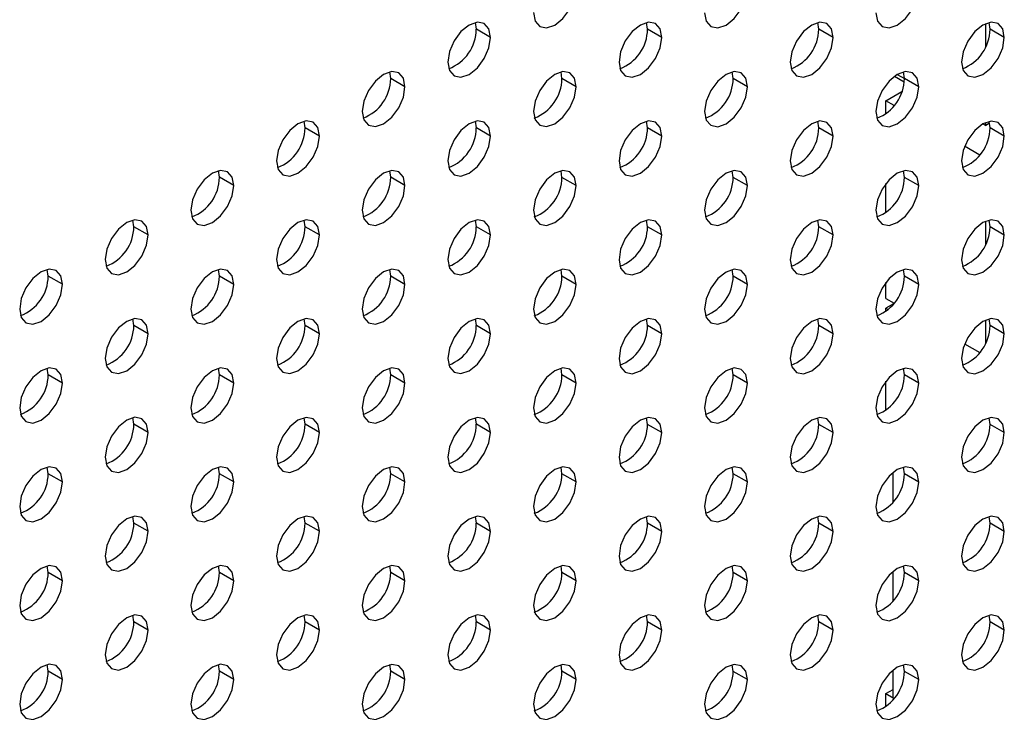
# Model space of a CAD drawing. Header units: millimetres. Extents: x 0 to 1118, y 0 to 864.
# Tile 410 of 438: x 1037.46 to 1042.34, y 696.25 to 699.69. Entities that reach past the tile are written whole.
import ezdxf

# ---------------------------------------------------------------- set-up
doc = ezdxf.new("R2010")
doc.units = ezdxf.units.MM

msp = doc.modelspace()

# ---------------------------------------------------------------- linework, layer by layer
at = {"color": 7, "linetype": 'Continuous', "lineweight": 25}
for p, q in [((1039.7217, 699.6407), (1039.7171, 699.6736)), ((1040.5702, 699.6406), (1040.5656, 699.6736)), ((1041.4187, 699.6406), (1041.4141, 699.6735)), ((1042.246, 699.5547), (1042.246, 699.668)), ((1042.2672, 699.6405), (1042.2627, 699.6734)), ((1039.7924, 699.5999), (1039.7217, 699.6407)), ((1040.6409, 699.5998), (1040.5702, 699.6406)), ((1041.4894, 699.5997), (1041.4187, 699.6406)), ((1042.3379, 699.5997), (1042.2672, 699.6405)), ((1039.2974, 699.3958), (1039.2928, 699.4287)), ((1040.1459, 699.3957), (1040.1413, 699.4286)), ((1040.9944, 699.3956), (1040.9899, 699.4286)), ((1041.8074, 699.4158), (1041.843, 699.3953)), ((1041.843, 699.3956), (1041.8384, 699.4285)), ((1039.3681, 699.355), (1039.2974, 699.3958)), ((1040.2166, 699.3549), (1040.1459, 699.3957)), ((1041.0652, 699.3548), (1040.9944, 699.3956)), ((1041.7941, 699.4072), (1041.8421, 699.3794)), ((1041.9137, 699.3547), (1041.843, 699.3956)), ((1041.751, 699.285), (1041.8306, 699.331)), ((1041.792, 699.2614), (1041.751, 699.285)), ((1041.751, 699.2211), (1041.751, 699.285)), ((1038.8731, 699.1509), (1038.8686, 699.1838)), ((1039.7217, 699.1508), (1039.7171, 699.1837)), ((1040.5702, 699.1507), (1040.5656, 699.1836)), ((1041.4187, 699.1506), (1041.4141, 699.1836)), ((1042.2317, 699.1709), (1042.246, 699.1626)), ((1042.246, 699.1626), (1042.246, 699.1781)), ((1042.2651, 699.1736), (1042.246, 699.1626)), ((1042.2672, 699.1506), (1042.2627, 699.1835)), ((1038.9438, 699.1101), (1038.8731, 699.1509)), ((1039.7924, 699.11), (1039.7217, 699.1508)), ((1040.6409, 699.1099), (1040.5702, 699.1507)), ((1041.4894, 699.1098), (1041.4187, 699.1506)), ((1042.3379, 699.1097), (1042.2672, 699.1506)), ((1042.2163, 699.0165), (1042.1412, 699.0598)), ((1038.4489, 698.906), (1038.4443, 698.9389)), ((1039.2974, 698.9059), (1039.2928, 698.9388)), ((1040.1459, 698.9058), (1040.1413, 698.9387)), ((1040.9944, 698.9057), (1040.9899, 698.9386)), ((1041.843, 698.9056), (1041.8384, 698.9386)), ((1038.5196, 698.8651), (1038.4489, 698.906)), ((1039.3681, 698.8651), (1039.2974, 698.9059)), ((1040.2166, 698.865), (1040.1459, 698.9058)), ((1041.0652, 698.8649), (1040.9944, 698.9057)), ((1041.751, 698.7312), (1041.751, 698.8745)), ((1041.9137, 698.8648), (1041.843, 698.9056)), ((1038.0246, 698.661), (1038.02, 698.694)), ((1038.8731, 698.6609), (1038.8686, 698.6939)), ((1039.7217, 698.6609), (1039.7171, 698.6938)), ((1040.5702, 698.6608), (1040.5656, 698.6937)), ((1041.4187, 698.6607), (1041.4141, 698.6936)), ((1042.246, 698.5749), (1042.246, 698.6881)), ((1042.2672, 698.6606), (1042.2627, 698.6936)), ((1038.0953, 698.6202), (1038.0246, 698.661)), ((1038.9438, 698.6201), (1038.8731, 698.6609)), ((1039.7924, 698.62), (1039.7217, 698.6609)), ((1040.6409, 698.62), (1040.5702, 698.6608)), ((1041.4894, 698.6199), (1041.4187, 698.6607)), ((1042.3379, 698.6198), (1042.2672, 698.6606)), ((1037.6003, 698.4161), (1037.5958, 698.449)), ((1038.4489, 698.416), (1038.4443, 698.449)), ((1039.2974, 698.4159), (1039.2928, 698.4489)), ((1040.1459, 698.4159), (1040.1413, 698.4488)), ((1040.9944, 698.4158), (1040.9899, 698.4487)), ((1041.843, 698.4157), (1041.8384, 698.4486)), ((1037.671, 698.3753), (1037.6003, 698.4161)), ((1038.5196, 698.3752), (1038.4489, 698.416)), ((1039.3681, 698.3751), (1039.2974, 698.4159)), ((1040.2166, 698.375), (1040.1459, 698.4159)), ((1041.0652, 698.375), (1040.9944, 698.4158)), ((1041.9137, 698.3749), (1041.843, 698.4157)), ((1041.751, 698.3052), (1041.751, 698.3846)), ((1041.751, 698.3052), (1041.792, 698.2816)), ((1041.7893, 698.2783), (1041.751, 698.2562)), ((1041.751, 698.2562), (1041.7619, 698.2499)), ((1041.751, 698.2413), (1041.751, 698.2562)), ((1038.0246, 698.1711), (1038.02, 698.204)), ((1038.8731, 698.171), (1038.8686, 698.204)), ((1039.7217, 698.1709), (1039.7171, 698.2039)), ((1040.5702, 698.1709), (1040.5656, 698.2038)), ((1041.4187, 698.1708), (1041.4141, 698.2037)), ((1042.246, 698.085), (1042.246, 698.1982)), ((1042.2672, 698.1707), (1042.2627, 698.2036)), ((1038.0953, 698.1303), (1038.0246, 698.1711)), ((1038.9438, 698.1302), (1038.8731, 698.171)), ((1039.7924, 698.1301), (1039.7217, 698.1709)), ((1040.6409, 698.13), (1040.5702, 698.1709)), ((1041.4894, 698.13), (1041.4187, 698.1708)), ((1042.3379, 698.1299), (1042.2672, 698.1707)), ((1042.1412, 698.0799), (1042.2163, 698.0366)), ((1037.6003, 697.9262), (1037.5958, 697.9591)), ((1038.4489, 697.9261), (1038.4443, 697.959)), ((1039.2974, 697.926), (1039.2928, 697.959)), ((1040.1459, 697.9259), (1040.1413, 697.9589)), ((1040.9944, 697.9259), (1040.9899, 697.9588)), ((1041.843, 697.9258), (1041.8384, 697.9587)), ((1037.671, 697.8854), (1037.6003, 697.9262)), ((1038.5196, 697.8853), (1038.4489, 697.9261)), ((1039.3681, 697.8852), (1039.2974, 697.926)), ((1040.2166, 697.8851), (1040.1459, 697.9259)), ((1041.0652, 697.885), (1040.9944, 697.9259)), ((1041.9137, 697.885), (1041.843, 697.9258)), ((1041.751, 697.7513), (1041.751, 697.8947)), ((1038.0246, 697.6812), (1038.02, 697.7141)), ((1038.8731, 697.6811), (1038.8686, 697.714)), ((1039.7217, 697.681), (1039.7171, 697.7139)), ((1040.5702, 697.6809), (1040.5656, 697.7139)), ((1041.4187, 697.6809), (1041.4141, 697.7138)), ((1042.2672, 697.6808), (1042.2627, 697.7137)), ((1038.0953, 697.6404), (1038.0246, 697.6812)), ((1038.9438, 697.6403), (1038.8731, 697.6811)), ((1039.7924, 697.6402), (1039.7217, 697.681)), ((1040.6409, 697.6401), (1040.5702, 697.6809)), ((1041.4894, 697.64), (1041.4187, 697.6809)), ((1042.3379, 697.64), (1042.2672, 697.6808)), ((1037.6003, 697.4363), (1037.5958, 697.4692)), ((1038.4489, 697.4362), (1038.4443, 697.4691)), ((1039.2974, 697.4361), (1039.2928, 697.469)), ((1040.1459, 697.436), (1040.1413, 697.4689)), ((1040.9944, 697.4359), (1040.9899, 697.4689)), ((1041.843, 697.4359), (1041.8384, 697.4688)), ((1037.671, 697.3954), (1037.6003, 697.4363)), ((1038.5196, 697.3954), (1038.4489, 697.4362)), ((1039.3681, 697.3953), (1039.2974, 697.4361)), ((1040.2166, 697.3952), (1040.1459, 697.436)), ((1041.0652, 697.3951), (1040.9944, 697.4359)), ((1041.7864, 697.2949), (1041.7864, 697.4416)), ((1041.9137, 697.395), (1041.843, 697.4359)), ((1038.0246, 697.1913), (1038.02, 697.2242)), ((1038.8731, 697.1912), (1038.8686, 697.2241)), ((1039.7217, 697.1911), (1039.7171, 697.224)), ((1040.5702, 697.191), (1040.5656, 697.2239)), ((1041.4187, 697.1909), (1041.4141, 697.2239)), ((1042.2672, 697.1909), (1042.2627, 697.2238)), ((1038.0953, 697.1504), (1038.0246, 697.1913)), ((1038.9438, 697.1504), (1038.8731, 697.1912)), ((1039.7924, 697.1503), (1039.7217, 697.1911)), ((1040.6409, 697.1502), (1040.5702, 697.191)), ((1041.4894, 697.1501), (1041.4187, 697.1909)), ((1042.3379, 697.15), (1042.2672, 697.1909)), ((1037.6003, 696.9463), (1037.5958, 696.9793)), ((1038.4489, 696.9463), (1038.4443, 696.9792)), ((1039.2974, 696.9462), (1039.2928, 696.9791)), ((1040.1459, 696.9461), (1040.1413, 696.979)), ((1040.9944, 696.946), (1040.9899, 696.9789)), ((1041.843, 696.9459), (1041.8384, 696.9789)), ((1037.671, 696.9055), (1037.6003, 696.9463)), ((1038.5196, 696.9054), (1038.4489, 696.9463)), ((1039.3681, 696.9054), (1039.2974, 696.9462)), ((1040.2166, 696.9053), (1040.1459, 696.9461)), ((1041.0652, 696.9052), (1040.9944, 696.946)), ((1041.7864, 696.805), (1041.7864, 696.9516)), ((1041.9137, 696.9051), (1041.843, 696.9459)), ((1038.0246, 696.7013), (1038.02, 696.7343)), ((1038.8731, 696.7013), (1038.8686, 696.7342)), ((1039.7217, 696.7012), (1039.7171, 696.7341)), ((1040.5702, 696.7011), (1040.5656, 696.734)), ((1041.4187, 696.701), (1041.4141, 696.7339)), ((1042.2672, 696.7009), (1042.2627, 696.7339)), ((1038.0953, 696.6605), (1038.0246, 696.7013)), ((1038.9438, 696.6604), (1038.8731, 696.7013)), ((1039.7924, 696.6604), (1039.7217, 696.7012)), ((1040.6409, 696.6603), (1040.5702, 696.7011)), ((1041.4894, 696.6602), (1041.4187, 696.701)), ((1042.3379, 696.6601), (1042.2672, 696.7009)), ((1037.6003, 696.4564), (1037.5958, 696.4893)), ((1038.4489, 696.4563), (1038.4443, 696.4893)), ((1039.2974, 696.4562), (1039.2928, 696.4892)), ((1040.1459, 696.4562), (1040.1413, 696.4891)), ((1040.9944, 696.4561), (1040.9899, 696.489)), ((1041.843, 696.456), (1041.8384, 696.4889)), ((1037.671, 696.4156), (1037.6003, 696.4564)), ((1038.5196, 696.4155), (1038.4489, 696.4563)), ((1039.3681, 696.4154), (1039.2974, 696.4562)), ((1040.2166, 696.4153), (1040.1459, 696.4562)), ((1041.0652, 696.4153), (1040.9944, 696.4561)), ((1041.7864, 696.3251), (1041.7864, 696.4617)), ((1041.9137, 696.4152), (1041.843, 696.456)), ((1041.751, 696.3455), (1041.7864, 696.3659)), ((1041.751, 696.2816), (1041.751, 696.3455)), ((1041.751, 696.3455), (1041.7864, 696.3251))]:
    msp.add_line(p, q, dxfattribs=at)
at = {"color": 7, "linetype": 'Continuous', "lineweight": 25, "flags": 128}
for points in [[(1040.0045, 699.7224), (1040.0126, 699.6801), (1040.0356, 699.6537), (1040.07, 699.647), (1040.1106, 699.6611), (1040.1511, 699.6939), (1040.1856, 699.7403), (1040.2086, 699.7933), (1040.2166, 699.8448)], [(1040.853, 699.7223), (1040.8611, 699.6801), (1040.8841, 699.6536), (1040.9185, 699.6469), (1040.9591, 699.661), (1040.9997, 699.6938), (1041.0341, 699.7402), (1041.0571, 699.7932), (1041.0652, 699.8447)], [(1041.7015, 699.7222), (1041.7096, 699.68), (1041.7326, 699.6535), (1041.767, 699.6468), (1041.8076, 699.6609), (1041.8482, 699.6937), (1041.8826, 699.7401), (1041.9056, 699.7931), (1041.9137, 699.8447)], [(1039.7924, 699.5999), (1039.7843, 699.6421), (1039.7613, 699.6686), (1039.7269, 699.6753), (1039.6863, 699.6611), (1039.6457, 699.6284), (1039.6113, 699.582), (1039.5883, 699.529), (1039.5802, 699.4774)], [(1040.6409, 699.5998), (1040.6328, 699.642), (1040.6098, 699.6685), (1040.5754, 699.6752), (1040.5348, 699.6611), (1040.4942, 699.6283), (1040.4598, 699.5819), (1040.4368, 699.5289), (1040.4288, 699.4774)], [(1041.4894, 699.5997), (1041.4813, 699.6419), (1041.4584, 699.6684), (1041.4239, 699.6751), (1041.3834, 699.661), (1041.3428, 699.6282), (1041.3084, 699.5818), (1041.2854, 699.5288), (1041.2773, 699.4773)], [(1042.3379, 699.5997), (1042.3299, 699.6419), (1042.3069, 699.6683), (1042.2725, 699.675), (1042.2319, 699.6609), (1042.1913, 699.6282), (1042.1569, 699.5817), (1042.1339, 699.5287), (1042.1258, 699.4772)], [(1039.5802, 699.4774), (1039.5883, 699.4352), (1039.6113, 699.4088), (1039.6457, 699.4021), (1039.6863, 699.4162), (1039.7269, 699.4489), (1039.7613, 699.4954), (1039.7843, 699.5484), (1039.7924, 699.5999)], [(1040.4288, 699.4774), (1040.4368, 699.4351), (1040.4598, 699.4087), (1040.4942, 699.402), (1040.5348, 699.4161), (1040.5754, 699.4489), (1040.6098, 699.4953), (1040.6328, 699.5483), (1040.6409, 699.5998)], [(1041.2773, 699.4773), (1041.2854, 699.4351), (1041.3084, 699.4086), (1041.3428, 699.4019), (1041.3834, 699.416), (1041.4239, 699.4488), (1041.4584, 699.4952), (1041.4813, 699.5482), (1041.4894, 699.5997)], [(1042.1258, 699.4772), (1042.1339, 699.435), (1042.1569, 699.4085), (1042.1913, 699.4018), (1042.2319, 699.4159), (1042.2725, 699.4487), (1042.3069, 699.4951), (1042.3299, 699.5481), (1042.3379, 699.5997)], [(1039.3681, 699.355), (1039.36, 699.3972), (1039.337, 699.4236), (1039.3026, 699.4303), (1039.262, 699.4162), (1039.2214, 699.3835), (1039.187, 699.3371), (1039.164, 699.284), (1039.156, 699.2325)], [(1040.2166, 699.3549), (1040.2086, 699.3971), (1040.1856, 699.4236), (1040.1511, 699.4303), (1040.1106, 699.4161), (1040.07, 699.3834), (1040.0356, 699.337), (1040.0126, 699.284), (1040.0045, 699.2324)], [(1041.0652, 699.3548), (1041.0571, 699.397), (1041.0341, 699.4235), (1040.9997, 699.4302), (1040.9591, 699.4161), (1040.9185, 699.3833), (1040.8841, 699.3369), (1040.8611, 699.2839), (1040.853, 699.2324)], [(1041.9137, 699.3547), (1041.9056, 699.3969), (1041.8826, 699.4234), (1041.8482, 699.4301), (1041.8076, 699.416), (1041.767, 699.3832), (1041.7326, 699.3368), (1041.7096, 699.2838), (1041.7015, 699.2323)], [(1039.156, 699.2325), (1039.164, 699.1903), (1039.187, 699.1638), (1039.2214, 699.1572), (1039.262, 699.1713), (1039.3026, 699.204), (1039.337, 699.2504), (1039.36, 699.3034), (1039.3681, 699.355)], [(1040.0045, 699.2324), (1040.0126, 699.1902), (1040.0356, 699.1638), (1040.07, 699.1571), (1040.1106, 699.1712), (1040.1511, 699.2039), (1040.1856, 699.2504), (1040.2086, 699.3034), (1040.2166, 699.3549)], [(1040.853, 699.2324), (1040.8611, 699.1901), (1040.8841, 699.1637), (1040.9185, 699.157), (1040.9591, 699.1711), (1040.9997, 699.2039), (1041.0341, 699.2503), (1041.0571, 699.3033), (1041.0652, 699.3548)], [(1041.7015, 699.2323), (1041.7096, 699.1901), (1041.7326, 699.1636), (1041.767, 699.1569), (1041.8076, 699.171), (1041.8482, 699.2038), (1041.8826, 699.2502), (1041.9056, 699.3032), (1041.9137, 699.3547)], [(1038.9438, 699.1101), (1038.9358, 699.1523), (1038.9128, 699.1787), (1038.8784, 699.1854), (1038.8378, 699.1713), (1038.7972, 699.1385), (1038.7628, 699.0921), (1038.7398, 699.0391), (1038.7317, 698.9876)], [(1039.7924, 699.11), (1039.7843, 699.1522), (1039.7613, 699.1786), (1039.7269, 699.1853), (1039.6863, 699.1712), (1039.6457, 699.1385), (1039.6113, 699.0921), (1039.5883, 699.039), (1039.5802, 698.9875)], [(1040.6409, 699.1099), (1040.6328, 699.1521), (1040.6098, 699.1786), (1040.5754, 699.1853), (1040.5348, 699.1711), (1040.4942, 699.1384), (1040.4598, 699.092), (1040.4368, 699.039), (1040.4288, 698.9874)], [(1041.4894, 699.1098), (1041.4813, 699.152), (1041.4584, 699.1785), (1041.4239, 699.1852), (1041.3834, 699.1711), (1041.3428, 699.1383), (1041.3084, 699.0919), (1041.2854, 699.0389), (1041.2773, 698.9874)], [(1042.3379, 699.1097), (1042.3299, 699.1519), (1042.3069, 699.1784), (1042.2725, 699.1851), (1042.2319, 699.171), (1042.1913, 699.1382), (1042.1569, 699.0918), (1042.1339, 699.0388), (1042.1258, 698.9873)], [(1038.7317, 698.9876), (1038.7398, 698.9454), (1038.7628, 698.9189), (1038.7972, 698.9122), (1038.8378, 698.9263), (1038.8784, 698.9591), (1038.9128, 699.0055), (1038.9358, 699.0585), (1038.9438, 699.1101)], [(1039.5802, 698.9875), (1039.5883, 698.9453), (1039.6113, 698.9188), (1039.6457, 698.9122), (1039.6863, 698.9263), (1039.7269, 698.959), (1039.7613, 699.0054), (1039.7843, 699.0584), (1039.7924, 699.11)], [(1040.4288, 698.9874), (1040.4368, 698.9452), (1040.4598, 698.9188), (1040.4942, 698.9121), (1040.5348, 698.9262), (1040.5754, 698.9589), (1040.6098, 699.0054), (1040.6328, 699.0584), (1040.6409, 699.1099)], [(1041.2773, 698.9874), (1041.2854, 698.9451), (1041.3084, 698.9187), (1041.3428, 698.912), (1041.3834, 698.9261), (1041.4239, 698.9589), (1041.4584, 699.0053), (1041.4813, 699.0583), (1041.4894, 699.1098)], [(1042.1258, 698.9873), (1042.1339, 698.9451), (1042.1569, 698.9186), (1042.1913, 698.9119), (1042.2319, 698.926), (1042.2725, 698.9588), (1042.3069, 699.0052), (1042.3299, 699.0582), (1042.3379, 699.1097)], [(1038.5196, 698.8651), (1038.5115, 698.9073), (1038.4885, 698.9338), (1038.4541, 698.9405), (1038.4135, 698.9264), (1038.3729, 698.8936), (1038.3385, 698.8472), (1038.3155, 698.7942), (1038.3074, 698.7427)], [(1039.3681, 698.8651), (1039.36, 698.9073), (1039.337, 698.9337), (1039.3026, 698.9404), (1039.262, 698.9263), (1039.2214, 698.8935), (1039.187, 698.8471), (1039.164, 698.7941), (1039.156, 698.7426)], [(1040.2166, 698.865), (1040.2086, 698.9072), (1040.1856, 698.9336), (1040.1511, 698.9403), (1040.1106, 698.9262), (1040.07, 698.8935), (1040.0356, 698.8471), (1040.0126, 698.794), (1040.0045, 698.7425)], [(1041.0652, 698.8649), (1041.0571, 698.9071), (1041.0341, 698.9336), (1040.9997, 698.9403), (1040.9591, 698.9261), (1040.9185, 698.8934), (1040.8841, 698.847), (1040.8611, 698.794), (1040.853, 698.7424)], [(1041.9137, 698.8648), (1041.9056, 698.907), (1041.8826, 698.9335), (1041.8482, 698.9402), (1041.8076, 698.9261), (1041.767, 698.8933), (1041.7326, 698.8469), (1041.7096, 698.7939), (1041.7015, 698.7424)], [(1038.3074, 698.7427), (1038.3155, 698.7005), (1038.3385, 698.674), (1038.3729, 698.6673), (1038.4135, 698.6814), (1038.4541, 698.7142), (1038.4885, 698.7606), (1038.5115, 698.8136), (1038.5196, 698.8651)], [(1039.156, 698.7426), (1039.164, 698.7004), (1039.187, 698.6739), (1039.2214, 698.6672), (1039.262, 698.6813), (1039.3026, 698.7141), (1039.337, 698.7605), (1039.36, 698.8135), (1039.3681, 698.8651)], [(1040.0045, 698.7425), (1040.0126, 698.7003), (1040.0356, 698.6738), (1040.07, 698.6672), (1040.1106, 698.6813), (1040.1511, 698.714), (1040.1856, 698.7604), (1040.2086, 698.8134), (1040.2166, 698.865)], [(1040.853, 698.7424), (1040.8611, 698.7002), (1040.8841, 698.6738), (1040.9185, 698.6671), (1040.9591, 698.6812), (1040.9997, 698.7139), (1041.0341, 698.7604), (1041.0571, 698.8134), (1041.0652, 698.8649)], [(1041.7015, 698.7424), (1041.7096, 698.7001), (1041.7326, 698.6737), (1041.767, 698.667), (1041.8076, 698.6811), (1041.8482, 698.7139), (1041.8826, 698.7603), (1041.9056, 698.8133), (1041.9137, 698.8648)], [(1038.0953, 698.6202), (1038.0872, 698.6624), (1038.0642, 698.6889), (1038.0298, 698.6956), (1037.9892, 698.6815), (1037.9486, 698.6487), (1037.9142, 698.6023), (1037.8912, 698.5493), (1037.8832, 698.4977)], [(1038.9438, 698.6201), (1038.9358, 698.6623), (1038.9128, 698.6888), (1038.8784, 698.6955), (1038.8378, 698.6814), (1038.7972, 698.6486), (1038.7628, 698.6022), (1038.7398, 698.5492), (1038.7317, 698.4977)], [(1039.7924, 698.62), (1039.7843, 698.6623), (1039.7613, 698.6887), (1039.7269, 698.6954), (1039.6863, 698.6813), (1039.6457, 698.6485), (1039.6113, 698.6021), (1039.5883, 698.5491), (1039.5802, 698.4976)], [(1040.6409, 698.62), (1040.6328, 698.6622), (1040.6098, 698.6886), (1040.5754, 698.6953), (1040.5348, 698.6812), (1040.4942, 698.6485), (1040.4598, 698.602), (1040.4368, 698.549), (1040.4288, 698.4975)], [(1041.4894, 698.6199), (1041.4813, 698.6621), (1041.4584, 698.6886), (1041.4239, 698.6952), (1041.3834, 698.6811), (1041.3428, 698.6484), (1041.3084, 698.602), (1041.2854, 698.549), (1041.2773, 698.4974)], [(1042.3379, 698.6198), (1042.3299, 698.662), (1042.3069, 698.6885), (1042.2725, 698.6952), (1042.2319, 698.6811), (1042.1913, 698.6483), (1042.1569, 698.6019), (1042.1339, 698.5489), (1042.1258, 698.4973)], [(1037.8832, 698.4977), (1037.8912, 698.4555), (1037.9142, 698.4291), (1037.9486, 698.4224), (1037.9892, 698.4365), (1038.0298, 698.4693), (1038.0642, 698.5157), (1038.0872, 698.5687), (1038.0953, 698.6202)], [(1038.7317, 698.4977), (1038.7398, 698.4555), (1038.7628, 698.429), (1038.7972, 698.4223), (1038.8378, 698.4364), (1038.8784, 698.4692), (1038.9128, 698.5156), (1038.9358, 698.5686), (1038.9438, 698.6201)], [(1039.5802, 698.4976), (1039.5883, 698.4554), (1039.6113, 698.4289), (1039.6457, 698.4222), (1039.6863, 698.4363), (1039.7269, 698.4691), (1039.7613, 698.5155), (1039.7843, 698.5685), (1039.7924, 698.62)], [(1040.4288, 698.4975), (1040.4368, 698.4553), (1040.4598, 698.4288), (1040.4942, 698.4221), (1040.5348, 698.4363), (1040.5754, 698.469), (1040.6098, 698.5154), (1040.6328, 698.5684), (1040.6409, 698.62)], [(1041.2773, 698.4974), (1041.2854, 698.4552), (1041.3084, 698.4288), (1041.3428, 698.4221), (1041.3834, 698.4362), (1041.4239, 698.4689), (1041.4584, 698.5153), (1041.4813, 698.5684), (1041.4894, 698.6199)], [(1042.1258, 698.4973), (1042.1339, 698.4551), (1042.1569, 698.4287), (1042.1913, 698.422), (1042.2319, 698.4361), (1042.2725, 698.4689), (1042.3069, 698.5153), (1042.3299, 698.5683), (1042.3379, 698.6198)], [(1037.671, 698.3753), (1037.663, 698.4175), (1037.64, 698.444), (1037.6056, 698.4506), (1037.565, 698.4365), (1037.5244, 698.4038), (1037.49, 698.3574), (1037.467, 698.3044), (1037.4589, 698.2528)], [(1038.5196, 698.3752), (1038.5115, 698.4174), (1038.4885, 698.4439), (1038.4541, 698.4506), (1038.4135, 698.4365), (1038.3729, 698.4037), (1038.3385, 698.3573), (1038.3155, 698.3043), (1038.3074, 698.2527)], [(1039.3681, 698.3751), (1039.36, 698.4173), (1039.337, 698.4438), (1039.3026, 698.4505), (1039.262, 698.4364), (1039.2214, 698.4036), (1039.187, 698.3572), (1039.164, 698.3042), (1039.156, 698.2527)], [(1040.2166, 698.375), (1040.2086, 698.4173), (1040.1856, 698.4437), (1040.1511, 698.4504), (1040.1106, 698.4363), (1040.07, 698.4035), (1040.0356, 698.3571), (1040.0126, 698.3041), (1040.0045, 698.2526)], [(1041.0652, 698.375), (1041.0571, 698.4172), (1041.0341, 698.4436), (1040.9997, 698.4503), (1040.9591, 698.4362), (1040.9185, 698.4035), (1040.8841, 698.357), (1040.8611, 698.304), (1040.853, 698.2525)], [(1041.9137, 698.3749), (1041.9056, 698.4171), (1041.8826, 698.4436), (1041.8482, 698.4502), (1041.8076, 698.4361), (1041.767, 698.4034), (1041.7326, 698.357), (1041.7096, 698.304), (1041.7015, 698.2524)], [(1037.4589, 698.2528), (1037.467, 698.2106), (1037.49, 698.1842), (1037.5244, 698.1775), (1037.565, 698.1916), (1037.6056, 698.2243), (1037.64, 698.2707), (1037.663, 698.3238), (1037.671, 698.3753)], [(1038.3074, 698.2527), (1038.3155, 698.2105), (1038.3385, 698.1841), (1038.3729, 698.1774), (1038.4135, 698.1915), (1038.4541, 698.2242), (1038.4885, 698.2707), (1038.5115, 698.3237), (1038.5196, 698.3752)], [(1039.156, 698.2527), (1039.164, 698.2105), (1039.187, 698.184), (1039.2214, 698.1773), (1039.262, 698.1914), (1039.3026, 698.2242), (1039.337, 698.2706), (1039.36, 698.3236), (1039.3681, 698.3751)], [(1040.0045, 698.2526), (1040.0126, 698.2104), (1040.0356, 698.1839), (1040.07, 698.1772), (1040.1106, 698.1913), (1040.1511, 698.2241), (1040.1856, 698.2705), (1040.2086, 698.3235), (1040.2166, 698.375)], [(1040.853, 698.2525), (1040.8611, 698.2103), (1040.8841, 698.1838), (1040.9185, 698.1771), (1040.9591, 698.1913), (1040.9997, 698.224), (1041.0341, 698.2704), (1041.0571, 698.3234), (1041.0652, 698.375)], [(1041.7015, 698.2524), (1041.7096, 698.2102), (1041.7326, 698.1838), (1041.767, 698.1771), (1041.8076, 698.1912), (1041.8482, 698.2239), (1041.8826, 698.2703), (1041.9056, 698.3234), (1041.9137, 698.3749)], [(1038.0953, 698.1303), (1038.0872, 698.1725), (1038.0642, 698.199), (1038.0298, 698.2056), (1037.9892, 698.1915), (1037.9486, 698.1588), (1037.9142, 698.1124), (1037.8912, 698.0594), (1037.8832, 698.0078)], [(1038.9438, 698.1302), (1038.9358, 698.1724), (1038.9128, 698.1989), (1038.8784, 698.2056), (1038.8378, 698.1915), (1038.7972, 698.1587), (1038.7628, 698.1123), (1038.7398, 698.0593), (1038.7317, 698.0077)], [(1039.7924, 698.1301), (1039.7843, 698.1723), (1039.7613, 698.1988), (1039.7269, 698.2055), (1039.6863, 698.1914), (1039.6457, 698.1586), (1039.6113, 698.1122), (1039.5883, 698.0592), (1039.5802, 698.0077)], [(1040.6409, 698.13), (1040.6328, 698.1723), (1040.6098, 698.1987), (1040.5754, 698.2054), (1040.5348, 698.1913), (1040.4942, 698.1585), (1040.4598, 698.1121), (1040.4368, 698.0591), (1040.4288, 698.0076)], [(1041.4894, 698.13), (1041.4813, 698.1722), (1041.4584, 698.1986), (1041.4239, 698.2053), (1041.3834, 698.1912), (1041.3428, 698.1585), (1041.3084, 698.112), (1041.2854, 698.059), (1041.2773, 698.0075)], [(1042.3379, 698.1299), (1042.3299, 698.1721), (1042.3069, 698.1986), (1042.2725, 698.2052), (1042.2319, 698.1911), (1042.1913, 698.1584), (1042.1569, 698.112), (1042.1339, 698.059), (1042.1258, 698.0074)], [(1037.8832, 698.0078), (1037.8912, 697.9656), (1037.9142, 697.9391), (1037.9486, 697.9325), (1037.9892, 697.9466), (1038.0298, 697.9793), (1038.0642, 698.0257), (1038.0872, 698.0788), (1038.0953, 698.1303)], [(1038.7317, 698.0077), (1038.7398, 697.9655), (1038.7628, 697.9391), (1038.7972, 697.9324), (1038.8378, 697.9465), (1038.8784, 697.9792), (1038.9128, 698.0257), (1038.9358, 698.0787), (1038.9438, 698.1302)], [(1039.5802, 698.0077), (1039.5883, 697.9655), (1039.6113, 697.939), (1039.6457, 697.9323), (1039.6863, 697.9464), (1039.7269, 697.9792), (1039.7613, 698.0256), (1039.7843, 698.0786), (1039.7924, 698.1301)], [(1040.4288, 698.0076), (1040.4368, 697.9654), (1040.4598, 697.9389), (1040.4942, 697.9322), (1040.5348, 697.9463), (1040.5754, 697.9791), (1040.6098, 698.0255), (1040.6328, 698.0785), (1040.6409, 698.13)], [(1041.2773, 698.0075), (1041.2854, 697.9653), (1041.3084, 697.9388), (1041.3428, 697.9321), (1041.3834, 697.9463), (1041.4239, 697.979), (1041.4584, 698.0254), (1041.4813, 698.0784), (1041.4894, 698.13)], [(1042.1258, 698.0074), (1042.1339, 697.9652), (1042.1569, 697.9388), (1042.1913, 697.9321), (1042.2319, 697.9462), (1042.2725, 697.9789), (1042.3069, 698.0253), (1042.3299, 698.0784), (1042.3379, 698.1299)], [(1037.671, 697.8854), (1037.663, 697.9276), (1037.64, 697.954), (1037.6056, 697.9607), (1037.565, 697.9466), (1037.5244, 697.9139), (1037.49, 697.8674), (1037.467, 697.8144), (1037.4589, 697.7629)], [(1038.5196, 697.8853), (1038.5115, 697.9275), (1038.4885, 697.954), (1038.4541, 697.9606), (1038.4135, 697.9465), (1038.3729, 697.9138), (1038.3385, 697.8674), (1038.3155, 697.8144), (1038.3074, 697.7628)], [(1039.3681, 697.8852), (1039.36, 697.9274), (1039.337, 697.9539), (1039.3026, 697.9606), (1039.262, 697.9465), (1039.2214, 697.9137), (1039.187, 697.8673), (1039.164, 697.8143), (1039.156, 697.7627)], [(1040.2166, 697.8851), (1040.2086, 697.9273), (1040.1856, 697.9538), (1040.1511, 697.9605), (1040.1106, 697.9464), (1040.07, 697.9136), (1040.0356, 697.8672), (1040.0126, 697.8142), (1040.0045, 697.7627)], [(1041.0652, 697.885), (1041.0571, 697.9273), (1041.0341, 697.9537), (1040.9997, 697.9604), (1040.9591, 697.9463), (1040.9185, 697.9135), (1040.8841, 697.8671), (1040.8611, 697.8141), (1040.853, 697.7626)], [(1041.9137, 697.885), (1041.9056, 697.9272), (1041.8826, 697.9536), (1041.8482, 697.9603), (1041.8076, 697.9462), (1041.767, 697.9135), (1041.7326, 697.867), (1041.7096, 697.814), (1041.7015, 697.7625)], [(1037.4589, 697.7629), (1037.467, 697.7207), (1037.49, 697.6942), (1037.5244, 697.6875), (1037.565, 697.7016), (1037.6056, 697.7344), (1037.64, 697.7808), (1037.663, 697.8338), (1037.671, 697.8854)], [(1038.3074, 697.7628), (1038.3155, 697.7206), (1038.3385, 697.6941), (1038.3729, 697.6875), (1038.4135, 697.7016), (1038.4541, 697.7343), (1038.4885, 697.7807), (1038.5115, 697.8337), (1038.5196, 697.8853)], [(1039.156, 697.7627), (1039.164, 697.7205), (1039.187, 697.6941), (1039.2214, 697.6874), (1039.262, 697.7015), (1039.3026, 697.7342), (1039.337, 697.7807), (1039.36, 697.8337), (1039.3681, 697.8852)], [(1040.0045, 697.7627), (1040.0126, 697.7205), (1040.0356, 697.694), (1040.07, 697.6873), (1040.1106, 697.7014), (1040.1511, 697.7342), (1040.1856, 697.7806), (1040.2086, 697.8336), (1040.2166, 697.8851)], [(1040.853, 697.7626), (1040.8611, 697.7204), (1040.8841, 697.6939), (1040.9185, 697.6872), (1040.9591, 697.7013), (1040.9997, 697.7341), (1041.0341, 697.7805), (1041.0571, 697.8335), (1041.0652, 697.885)], [(1041.7015, 697.7625), (1041.7096, 697.7203), (1041.7326, 697.6938), (1041.767, 697.6871), (1041.8076, 697.7013), (1041.8482, 697.734), (1041.8826, 697.7804), (1041.9056, 697.8334), (1041.9137, 697.885)], [(1038.0953, 697.6404), (1038.0872, 697.6826), (1038.0642, 697.709), (1038.0298, 697.7157), (1037.9892, 697.7016), (1037.9486, 697.6689), (1037.9142, 697.6224), (1037.8912, 697.5694), (1037.8832, 697.5179)], [(1038.9438, 697.6403), (1038.9358, 697.6825), (1038.9128, 697.709), (1038.8784, 697.7156), (1038.8378, 697.7015), (1038.7972, 697.6688), (1038.7628, 697.6224), (1038.7398, 697.5694), (1038.7317, 697.5178)], [(1039.7924, 697.6402), (1039.7843, 697.6824), (1039.7613, 697.7089), (1039.7269, 697.7156), (1039.6863, 697.7015), (1039.6457, 697.6687), (1039.6113, 697.6223), (1039.5883, 697.5693), (1039.5802, 697.5177)], [(1040.6409, 697.6401), (1040.6328, 697.6823), (1040.6098, 697.7088), (1040.5754, 697.7155), (1040.5348, 697.7014), (1040.4942, 697.6686), (1040.4598, 697.6222), (1040.4368, 697.5692), (1040.4288, 697.5177)], [(1041.4894, 697.64), (1041.4813, 697.6823), (1041.4584, 697.7087), (1041.4239, 697.7154), (1041.3834, 697.7013), (1041.3428, 697.6685), (1041.3084, 697.6221), (1041.2854, 697.5691), (1041.2773, 697.5176)], [(1042.3379, 697.64), (1042.3299, 697.6822), (1042.3069, 697.7086), (1042.2725, 697.7153), (1042.2319, 697.7012), (1042.1913, 697.6685), (1042.1569, 697.622), (1042.1339, 697.569), (1042.1258, 697.5175)], [(1037.8832, 697.5179), (1037.8912, 697.4757), (1037.9142, 697.4492), (1037.9486, 697.4425), (1037.9892, 697.4566), (1038.0298, 697.4894), (1038.0642, 697.5358), (1038.0872, 697.5888), (1038.0953, 697.6404)], [(1038.7317, 697.5178), (1038.7398, 697.4756), (1038.7628, 697.4491), (1038.7972, 697.4425), (1038.8378, 697.4566), (1038.8784, 697.4893), (1038.9128, 697.5357), (1038.9358, 697.5887), (1038.9438, 697.6403)], [(1039.5802, 697.5177), (1039.5883, 697.4755), (1039.6113, 697.4491), (1039.6457, 697.4424), (1039.6863, 697.4565), (1039.7269, 697.4892), (1039.7613, 697.5357), (1039.7843, 697.5887), (1039.7924, 697.6402)], [(1040.4288, 697.5177), (1040.4368, 697.4754), (1040.4598, 697.449), (1040.4942, 697.4423), (1040.5348, 697.4564), (1040.5754, 697.4892), (1040.6098, 697.5356), (1040.6328, 697.5886), (1040.6409, 697.6401)], [(1041.2773, 697.5176), (1041.2854, 697.4754), (1041.3084, 697.4489), (1041.3428, 697.4422), (1041.3834, 697.4563), (1041.4239, 697.4891), (1041.4584, 697.5355), (1041.4813, 697.5885), (1041.4894, 697.64)], [(1042.1258, 697.5175), (1042.1339, 697.4753), (1042.1569, 697.4488), (1042.1913, 697.4421), (1042.2319, 697.4562), (1042.2725, 697.489), (1042.3069, 697.5354), (1042.3299, 697.5884), (1042.3379, 697.64)], [(1037.671, 697.3954), (1037.663, 697.4376), (1037.64, 697.4641), (1037.6056, 697.4708), (1037.565, 697.4567), (1037.5244, 697.4239), (1037.49, 697.3775), (1037.467, 697.3245), (1037.4589, 697.273)], [(1038.5196, 697.3954), (1038.5115, 697.4376), (1038.4885, 697.464), (1038.4541, 697.4707), (1038.4135, 697.4566), (1038.3729, 697.4239), (1038.3385, 697.3774), (1038.3155, 697.3244), (1038.3074, 697.2729)], [(1039.3681, 697.3953), (1039.36, 697.4375), (1039.337, 697.464), (1039.3026, 697.4706), (1039.262, 697.4565), (1039.2214, 697.4238), (1039.187, 697.3774), (1039.164, 697.3243), (1039.156, 697.2728)], [(1040.2166, 697.3952), (1040.2086, 697.4374), (1040.1856, 697.4639), (1040.1511, 697.4706), (1040.1106, 697.4564), (1040.07, 697.4237), (1040.0356, 697.3773), (1040.0126, 697.3243), (1040.0045, 697.2727)], [(1041.0652, 697.3951), (1041.0571, 697.4373), (1041.0341, 697.4638), (1040.9997, 697.4705), (1040.9591, 697.4564), (1040.9185, 697.4236), (1040.8841, 697.3772), (1040.8611, 697.3242), (1040.853, 697.2727)], [(1041.9137, 697.395), (1041.9056, 697.4372), (1041.8826, 697.4637), (1041.8482, 697.4704), (1041.8076, 697.4563), (1041.767, 697.4235), (1041.7326, 697.3771), (1041.7096, 697.3241), (1041.7015, 697.2726)], [(1037.4589, 697.273), (1037.467, 697.2308), (1037.49, 697.2043), (1037.5244, 697.1976), (1037.565, 697.2117), (1037.6056, 697.2445), (1037.64, 697.2909), (1037.663, 697.3439), (1037.671, 697.3954)], [(1038.3074, 697.2729), (1038.3155, 697.2307), (1038.3385, 697.2042), (1038.3729, 697.1975), (1038.4135, 697.2116), (1038.4541, 697.2444), (1038.4885, 697.2908), (1038.5115, 697.3438), (1038.5196, 697.3954)], [(1039.156, 697.2728), (1039.164, 697.2306), (1039.187, 697.2041), (1039.2214, 697.1975), (1039.262, 697.2116), (1039.3026, 697.2443), (1039.337, 697.2907), (1039.36, 697.3437), (1039.3681, 697.3953)], [(1040.0045, 697.2727), (1040.0126, 697.2305), (1040.0356, 697.2041), (1040.07, 697.1974), (1040.1106, 697.2115), (1040.1511, 697.2442), (1040.1856, 697.2907), (1040.2086, 697.3437), (1040.2166, 697.3952)], [(1040.853, 697.2727), (1040.8611, 697.2304), (1040.8841, 697.204), (1040.9185, 697.1973), (1040.9591, 697.2114), (1040.9997, 697.2442), (1041.0341, 697.2906), (1041.0571, 697.3436), (1041.0652, 697.3951)], [(1041.7015, 697.2726), (1041.7096, 697.2304), (1041.7326, 697.2039), (1041.767, 697.1972), (1041.8076, 697.2113), (1041.8482, 697.2441), (1041.8826, 697.2905), (1041.9056, 697.3435), (1041.9137, 697.395)], [(1038.0953, 697.1504), (1038.0872, 697.1926), (1038.0642, 697.2191), (1038.0298, 697.2258), (1037.9892, 697.2117), (1037.9486, 697.1789), (1037.9142, 697.1325), (1037.8912, 697.0795), (1037.8832, 697.028)], [(1038.9438, 697.1504), (1038.9358, 697.1926), (1038.9128, 697.219), (1038.8784, 697.2257), (1038.8378, 697.2116), (1038.7972, 697.1789), (1038.7628, 697.1324), (1038.7398, 697.0794), (1038.7317, 697.0279)], [(1039.7924, 697.1503), (1039.7843, 697.1925), (1039.7613, 697.2189), (1039.7269, 697.2256), (1039.6863, 697.2115), (1039.6457, 697.1788), (1039.6113, 697.1324), (1039.5883, 697.0793), (1039.5802, 697.0278)], [(1040.6409, 697.1502), (1040.6328, 697.1924), (1040.6098, 697.2189), (1040.5754, 697.2256), (1040.5348, 697.2114), (1040.4942, 697.1787), (1040.4598, 697.1323), (1040.4368, 697.0793), (1040.4288, 697.0277)], [(1041.4894, 697.1501), (1041.4813, 697.1923), (1041.4584, 697.2188), (1041.4239, 697.2255), (1041.3834, 697.2114), (1041.3428, 697.1786), (1041.3084, 697.1322), (1041.2854, 697.0792), (1041.2773, 697.0277)], [(1042.3379, 697.15), (1042.3299, 697.1922), (1042.3069, 697.2187), (1042.2725, 697.2254), (1042.2319, 697.2113), (1042.1913, 697.1785), (1042.1569, 697.1321), (1042.1339, 697.0791), (1042.1258, 697.0276)], [(1037.8832, 697.028), (1037.8912, 696.9858), (1037.9142, 696.9593), (1037.9486, 696.9526), (1037.9892, 696.9667), (1038.0298, 696.9995), (1038.0642, 697.0459), (1038.0872, 697.0989), (1038.0953, 697.1504)], [(1038.7317, 697.0279), (1038.7398, 696.9857), (1038.7628, 696.9592), (1038.7972, 696.9525), (1038.8378, 696.9666), (1038.8784, 696.9994), (1038.9128, 697.0458), (1038.9358, 697.0988), (1038.9438, 697.1504)], [(1039.5802, 697.0278), (1039.5883, 696.9856), (1039.6113, 696.9591), (1039.6457, 696.9525), (1039.6863, 696.9666), (1039.7269, 696.9993), (1039.7613, 697.0457), (1039.7843, 697.0987), (1039.7924, 697.1503)], [(1040.4288, 697.0277), (1040.4368, 696.9855), (1040.4598, 696.9591), (1040.4942, 696.9524), (1040.5348, 696.9665), (1040.5754, 696.9992), (1040.6098, 697.0457), (1040.6328, 697.0987), (1040.6409, 697.1502)], [(1041.2773, 697.0277), (1041.2854, 696.9854), (1041.3084, 696.959), (1041.3428, 696.9523), (1041.3834, 696.9664), (1041.4239, 696.9992), (1041.4584, 697.0456), (1041.4813, 697.0986), (1041.4894, 697.1501)], [(1042.1258, 697.0276), (1042.1339, 696.9854), (1042.1569, 696.9589), (1042.1913, 696.9522), (1042.2319, 696.9663), (1042.2725, 696.9991), (1042.3069, 697.0455), (1042.3299, 697.0985), (1042.3379, 697.15)], [(1037.671, 696.9055), (1037.663, 696.9477), (1037.64, 696.9742), (1037.6056, 696.9809), (1037.565, 696.9668), (1037.5244, 696.934), (1037.49, 696.8876), (1037.467, 696.8346), (1037.4589, 696.7831)], [(1038.5196, 696.9054), (1038.5115, 696.9476), (1038.4885, 696.9741), (1038.4541, 696.9808), (1038.4135, 696.9667), (1038.3729, 696.9339), (1038.3385, 696.8875), (1038.3155, 696.8345), (1038.3074, 696.783)], [(1039.3681, 696.9054), (1039.36, 696.9476), (1039.337, 696.974), (1039.3026, 696.9807), (1039.262, 696.9666), (1039.2214, 696.9338), (1039.187, 696.8874), (1039.164, 696.8344), (1039.156, 696.7829)], [(1040.2166, 696.9053), (1040.2086, 696.9475), (1040.1856, 696.9739), (1040.1511, 696.9806), (1040.1106, 696.9665), (1040.07, 696.9338), (1040.0356, 696.8874), (1040.0126, 696.8343), (1040.0045, 696.7828)], [(1041.0652, 696.9052), (1041.0571, 696.9474), (1041.0341, 696.9739), (1040.9997, 696.9806), (1040.9591, 696.9664), (1040.9185, 696.9337), (1040.8841, 696.8873), (1040.8611, 696.8343), (1040.853, 696.7827)], [(1041.9137, 696.9051), (1041.9056, 696.9473), (1041.8826, 696.9738), (1041.8482, 696.9805), (1041.8076, 696.9664), (1041.767, 696.9336), (1041.7326, 696.8872), (1041.7096, 696.8342), (1041.7015, 696.7827)], [(1037.4589, 696.7831), (1037.467, 696.7408), (1037.49, 696.7144), (1037.5244, 696.7077), (1037.565, 696.7218), (1037.6056, 696.7546), (1037.64, 696.801), (1037.663, 696.854), (1037.671, 696.9055)], [(1038.3074, 696.783), (1038.3155, 696.7408), (1038.3385, 696.7143), (1038.3729, 696.7076), (1038.4135, 696.7217), (1038.4541, 696.7545), (1038.4885, 696.8009), (1038.5115, 696.8539), (1038.5196, 696.9054)], [(1039.156, 696.7829), (1039.164, 696.7407), (1039.187, 696.7142), (1039.2214, 696.7075), (1039.262, 696.7216), (1039.3026, 696.7544), (1039.337, 696.8008), (1039.36, 696.8538), (1039.3681, 696.9054)], [(1040.0045, 696.7828), (1040.0126, 696.7406), (1040.0356, 696.7141), (1040.07, 696.7075), (1040.1106, 696.7216), (1040.1511, 696.7543), (1040.1856, 696.8007), (1040.2086, 696.8537), (1040.2166, 696.9053)], [(1040.853, 696.7827), (1040.8611, 696.7405), (1040.8841, 696.7141), (1040.9185, 696.7074), (1040.9591, 696.7215), (1040.9997, 696.7542), (1041.0341, 696.8007), (1041.0571, 696.8537), (1041.0652, 696.9052)], [(1041.7015, 696.7827), (1041.7096, 696.7404), (1041.7326, 696.714), (1041.767, 696.7073), (1041.8076, 696.7214), (1041.8482, 696.7542), (1041.8826, 696.8006), (1041.9056, 696.8536), (1041.9137, 696.9051)], [(1038.0953, 696.6605), (1038.0872, 696.7027), (1038.0642, 696.7292), (1038.0298, 696.7359), (1037.9892, 696.7218), (1037.9486, 696.689), (1037.9142, 696.6426), (1037.8912, 696.5896), (1037.8832, 696.538)], [(1038.9438, 696.6604), (1038.9358, 696.7026), (1038.9128, 696.7291), (1038.8784, 696.7358), (1038.8378, 696.7217), (1038.7972, 696.6889), (1038.7628, 696.6425), (1038.7398, 696.5895), (1038.7317, 696.538)], [(1039.7924, 696.6604), (1039.7843, 696.7026), (1039.7613, 696.729), (1039.7269, 696.7357), (1039.6863, 696.7216), (1039.6457, 696.6888), (1039.6113, 696.6424), (1039.5883, 696.5894), (1039.5802, 696.5379)], [(1040.6409, 696.6603), (1040.6328, 696.7025), (1040.6098, 696.7289), (1040.5754, 696.7356), (1040.5348, 696.7215), (1040.4942, 696.6888), (1040.4598, 696.6424), (1040.4368, 696.5893), (1040.4288, 696.5378)], [(1041.4894, 696.6602), (1041.4813, 696.7024), (1041.4584, 696.7289), (1041.4239, 696.7356), (1041.3834, 696.7214), (1041.3428, 696.6887), (1041.3084, 696.6423), (1041.2854, 696.5893), (1041.2773, 696.5377)], [(1042.3379, 696.6601), (1042.3299, 696.7023), (1042.3069, 696.7288), (1042.2725, 696.7355), (1042.2319, 696.7214), (1042.1913, 696.6886), (1042.1569, 696.6422), (1042.1339, 696.5892), (1042.1258, 696.5377)], [(1037.8832, 696.538), (1037.8912, 696.4958), (1037.9142, 696.4694), (1037.9486, 696.4627), (1037.9892, 696.4768), (1038.0298, 696.5096), (1038.0642, 696.556), (1038.0872, 696.609), (1038.0953, 696.6605)], [(1038.7317, 696.538), (1038.7398, 696.4958), (1038.7628, 696.4693), (1038.7972, 696.4626), (1038.8378, 696.4767), (1038.8784, 696.5095), (1038.9128, 696.5559), (1038.9358, 696.6089), (1038.9438, 696.6604)], [(1039.5802, 696.5379), (1039.5883, 696.4957), (1039.6113, 696.4692), (1039.6457, 696.4625), (1039.6863, 696.4766), (1039.7269, 696.5094), (1039.7613, 696.5558), (1039.7843, 696.6088), (1039.7924, 696.6604)], [(1040.4288, 696.5378), (1040.4368, 696.4956), (1040.4598, 696.4691), (1040.4942, 696.4625), (1040.5348, 696.4766), (1040.5754, 696.5093), (1040.6098, 696.5557), (1040.6328, 696.6087), (1040.6409, 696.6603)], [(1041.2773, 696.5377), (1041.2854, 696.4955), (1041.3084, 696.4691), (1041.3428, 696.4624), (1041.3834, 696.4765), (1041.4239, 696.5092), (1041.4584, 696.5557), (1041.4813, 696.6087), (1041.4894, 696.6602)], [(1042.1258, 696.5377), (1042.1339, 696.4954), (1042.1569, 696.469), (1042.1913, 696.4623), (1042.2319, 696.4764), (1042.2725, 696.5092), (1042.3069, 696.5556), (1042.3299, 696.6086), (1042.3379, 696.6601)], [(1037.671, 696.4156), (1037.663, 696.4578), (1037.64, 696.4843), (1037.6056, 696.4909), (1037.565, 696.4768), (1037.5244, 696.4441), (1037.49, 696.3977), (1037.467, 696.3447), (1037.4589, 696.2931)], [(1038.5196, 696.4155), (1038.5115, 696.4577), (1038.4885, 696.4842), (1038.4541, 696.4909), (1038.4135, 696.4768), (1038.3729, 696.444), (1038.3385, 696.3976), (1038.3155, 696.3446), (1038.3074, 696.293)], [(1039.3681, 696.4154), (1039.36, 696.4576), (1039.337, 696.4841), (1039.3026, 696.4908), (1039.262, 696.4767), (1039.2214, 696.4439), (1039.187, 696.3975), (1039.164, 696.3445), (1039.156, 696.293)], [(1040.2166, 696.4153), (1040.2086, 696.4576), (1040.1856, 696.484), (1040.1511, 696.4907), (1040.1106, 696.4766), (1040.07, 696.4438), (1040.0356, 696.3974), (1040.0126, 696.3444), (1040.0045, 696.2929)], [(1041.0652, 696.4153), (1041.0571, 696.4575), (1041.0341, 696.4839), (1040.9997, 696.4906), (1040.9591, 696.4765), (1040.9185, 696.4438), (1040.8841, 696.3973), (1040.8611, 696.3443), (1040.853, 696.2928)], [(1041.9137, 696.4152), (1041.9056, 696.4574), (1041.8826, 696.4839), (1041.8482, 696.4905), (1041.8076, 696.4764), (1041.767, 696.4437), (1041.7326, 696.3973), (1041.7096, 696.3443), (1041.7015, 696.2927)], [(1037.4589, 696.2931), (1037.467, 696.2509), (1037.49, 696.2245), (1037.5244, 696.2178), (1037.565, 696.2319), (1037.6056, 696.2646), (1037.64, 696.311), (1037.663, 696.3641), (1037.671, 696.4156)], [(1038.3074, 696.293), (1038.3155, 696.2508), (1038.3385, 696.2244), (1038.3729, 696.2177), (1038.4135, 696.2318), (1038.4541, 696.2646), (1038.4885, 696.311), (1038.5115, 696.364), (1038.5196, 696.4155)], [(1039.156, 696.293), (1039.164, 696.2508), (1039.187, 696.2243), (1039.2214, 696.2176), (1039.262, 696.2317), (1039.3026, 696.2645), (1039.337, 696.3109), (1039.36, 696.3639), (1039.3681, 696.4154)], [(1040.0045, 696.2929), (1040.0126, 696.2507), (1040.0356, 696.2242), (1040.07, 696.2175), (1040.1106, 696.2316), (1040.1511, 696.2644), (1040.1856, 696.3108), (1040.2086, 696.3638), (1040.2166, 696.4153)], [(1040.853, 696.2928), (1040.8611, 696.2506), (1040.8841, 696.2241), (1040.9185, 696.2174), (1040.9591, 696.2316), (1040.9997, 696.2643), (1041.0341, 696.3107), (1041.0571, 696.3637), (1041.0652, 696.4153)], [(1041.7015, 696.2927), (1041.7096, 696.2505), (1041.7326, 696.2241), (1041.767, 696.2174), (1041.8076, 696.2315), (1041.8482, 696.2642), (1041.8826, 696.3106), (1041.9056, 696.3637), (1041.9137, 696.4152)]]:
    msp.add_lwpolyline(points, dxfattribs=at)
at = {"color": 7, "linetype": 'Continuous', "lineweight": 25}
for centre in [(1039.5092, 699.6431), (1040.3577, 699.643), (1041.2062, 699.6429), (1042.0547, 699.6429), (1039.0849, 699.3982), (1039.9334, 699.3981), (1040.782, 699.398), (1041.6305, 699.3979), (1038.6606, 699.1532), (1039.5092, 699.1532), (1040.3577, 699.1531), (1041.2062, 699.153), (1042.0547, 699.1529), (1038.2364, 698.9083), (1039.0849, 698.9082), (1039.9334, 698.9082), (1040.782, 698.9081), (1041.6305, 698.908), (1037.8121, 698.6634), (1038.6606, 698.6633), (1039.5092, 698.6632), (1040.3577, 698.6632), (1041.2062, 698.6631), (1042.0547, 698.663), (1037.3878, 698.4185), (1038.2364, 698.4184), (1039.0849, 698.4183), (1039.9334, 698.4182), (1040.782, 698.4182), (1041.6305, 698.4181), (1037.8121, 698.1735), (1038.6606, 698.1734), (1039.5092, 698.1733), (1040.3577, 698.1732), (1041.2062, 698.1732), (1042.0547, 698.1731), (1037.3878, 697.9286), (1038.2364, 697.9285), (1039.0849, 697.9284), (1039.9334, 697.9283), (1040.782, 697.9282), (1041.6305, 697.9282), (1037.8121, 697.6836), (1038.6606, 697.6835), (1039.5092, 697.6834), (1040.3577, 697.6833), (1041.2062, 697.6832), (1042.0547, 697.6832), (1037.3878, 697.4386), (1038.2364, 697.4386), (1039.0849, 697.4385), (1039.9334, 697.4384), (1040.782, 697.4383), (1041.6305, 697.4382), (1037.8121, 697.1936), (1038.6606, 697.1936), (1039.5092, 697.1935), (1040.3577, 697.1934), (1041.2062, 697.1933), (1042.0547, 697.1932), (1037.3878, 696.9487), (1038.2364, 696.9486), (1039.0849, 696.9485), (1039.9334, 696.9485), (1040.782, 696.9484), (1041.6305, 696.9483), (1037.8121, 696.7037), (1038.6606, 696.7036), (1039.5092, 696.7035), (1040.3577, 696.7035), (1041.2062, 696.7034), (1042.0547, 696.7033), (1037.3878, 696.4588), (1038.2364, 696.4587), (1039.0849, 696.4586), (1039.9334, 696.4585), (1040.782, 696.4585), (1041.6305, 696.4584)]:
    msp.add_arc(centre, 0.2125, 290.8517, 359.3594, dxfattribs=at)

doc.saveas('drawing.dxf')
